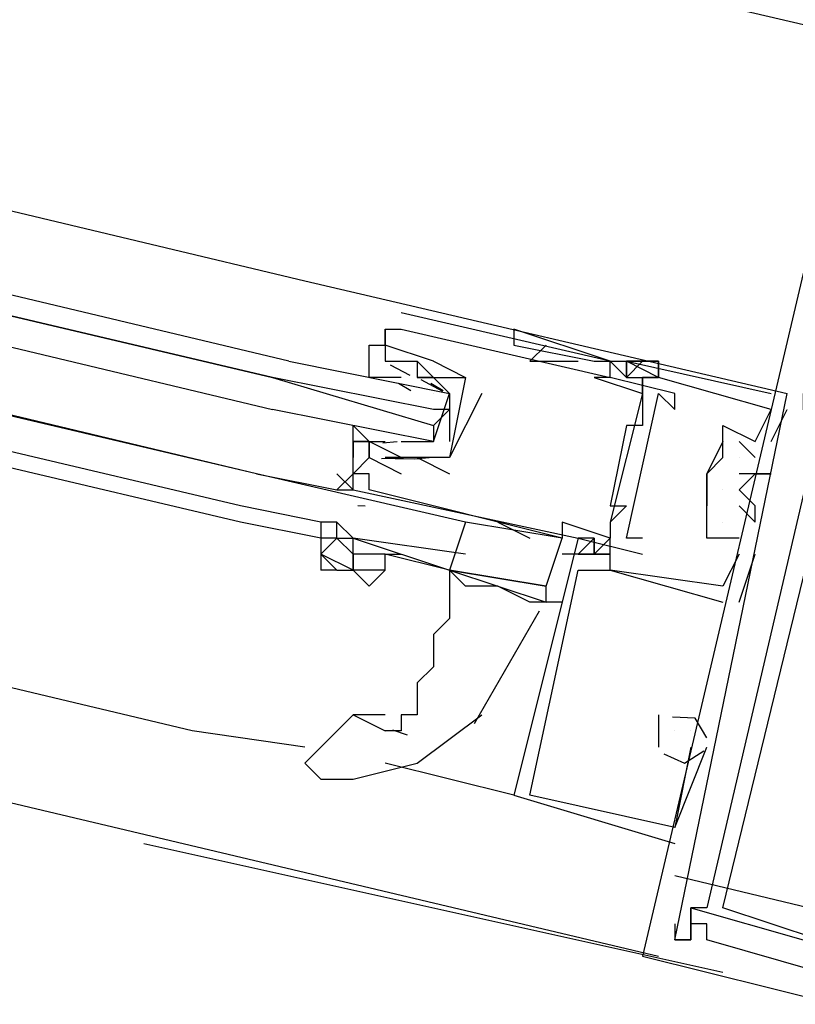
# Model space of a CAD drawing. Header units: feet. Extents: x -79 to 198, y -22 to 181.
# Tile 312 of 318: x 118.244 to 118.887, y 145.524 to 146.341. Entities that reach past the tile are written whole.
import ezdxf

# ---------------------------------------------------------------- set-up
doc = ezdxf.new("R2010")
doc.units = ezdxf.units.FT
doc.layers.add('A-LINEA', color=7, linetype='CONTINUOUS')

msp = doc.modelspace()

# ---------------------------------------------------------------- linework, layer by layer
at = {"layer": 'A-LINEA'}
for p, q in [((110.7333, 148.2578), (118.9467, 146.3244)), ((110.56, 147.5111), (118.7733, 145.5644)), ((114.8, 147.0044), (118.48, 146.1244)), ((118.44, 145.9644), (114.76, 146.8444)), ((118.44, 145.9644), (114.76, 146.8311)), ((118.4267, 145.9378), (114.7467, 146.8044)), ((118.4267, 145.9244), (114.7467, 146.7911)), ((118.3867, 145.7511), (114.7067, 146.6311)), ((118.48, 146.1244), (118.88, 146.0311)), ((118.56, 146.0978), (118.56, 146.0978)), ((118.5467, 146.0844), (118.5467, 146.0578)), ((118.5467, 146.0844), (118.5467, 146.0844)), ((118.5467, 146.0844), (118.5467, 146.0844)), ((118.56, 146.0844), (118.56, 146.0844)), ((118.56, 146.0844), (118.56, 146.0844)), ((118.6533, 146.0844), (118.6533, 146.0844)), ((118.5467, 146.0711), (118.5467, 146.0711)), ((118.6533, 146.0711), (118.72, 146.0578)), ((118.6533, 146.0711), (118.72, 146.0578)), ((118.6667, 146.0578), (118.68, 146.0711)), ((118.5467, 146.0578), (118.5467, 146.0578)), ((118.56, 146.0578), (118.56, 146.0578)), ((118.5733, 146.0578), (118.5733, 146.0578)), ((118.5733, 146.0578), (118.5733, 146.0578)), ((118.5867, 146.0578), (118.5867, 146.0578)), ((118.6667, 146.0578), (118.6933, 146.0578)), ((118.6933, 146.0578), (118.7067, 146.0578)), ((118.72, 146.0578), (118.72, 146.0578)), ((118.7333, 146.0578), (118.7333, 146.0578)), ((118.7333, 146.0578), (118.7333, 146.0578)), ((118.7333, 146.0578), (118.7333, 146.0578)), ((118.7333, 146.0578), (118.7333, 146.0578)), ((118.7467, 146.0578), (118.7467, 146.0578)), ((118.7467, 146.0578), (118.7467, 146.0578)), ((118.7467, 146.0578), (118.7467, 146.0578)), ((118.7467, 146.0578), (118.7467, 146.0578)), ((118.7467, 146.0578), (118.7467, 146.0578)), ((118.7467, 146.0578), (118.7467, 146.0578)), ((118.7733, 146.0578), (118.7733, 146.0578)), ((118.7733, 146.0578), (118.7733, 146.0578)), ((118.7733, 146.0578), (118.7733, 146.0578)), ((118.5508, 146.0547), (118.567, 146.0463)), ((118.5467, 146.0444), (118.5467, 146.0444)), ((118.56, 146.0444), (118.5467, 146.0444)), ((118.5578, 146.0396), (118.5679, 146.0334)), ((118.56, 146.0444), (118.56, 146.0444)), ((118.5733, 146.0444), (118.5733, 146.0444)), ((118.5762, 146.0425), (118.5942, 146.0328)), ((118.5844, 146.0396), (118.5946, 146.0334)), ((118.6133, 146.0444), (118.6133, 146.0444)), ((118.6133, 146.0444), (118.6133, 146.0444)), ((118.72, 146.0444), (118.72, 146.0444)), ((118.7333, 146.0444), (118.7333, 146.0444)), ((118.7333, 146.0444), (118.7333, 146.0444)), ((118.7467, 146.0444), (118.7467, 146.0444)), ((118.7467, 146.0444), (118.7467, 146.0444)), ((118.7467, 146.0444), (118.7467, 146.0444)), ((118.7467, 146.0444), (118.7467, 146.0444)), ((118.76, 146.0444), (118.76, 146.0444)), ((118.76, 146.0444), (118.76, 146.0444)), ((118.76, 146.0444), (118.76, 146.0444)), ((118.76, 146.0444), (118.76, 146.0311)), ((118.76, 146.0444), (118.76, 146.0311)), ((118.7733, 146.0444), (118.7733, 146.0444)), ((118.7733, 146.0444), (118.7733, 146.0444)), ((118.7733, 146.0444), (118.7733, 146.0444)), ((118.7733, 146.0444), (118.7733, 146.0444)), ((118.7733, 146.0444), (118.7733, 146.0444)), ((118.7733, 146.0444), (118.7733, 146.0444)), ((118.5867, 146.0311), (118.5867, 146.0311)), ((118.6267, 146.0311), (118.6267, 146.0311)), ((118.76, 146.0311), (118.7333, 145.9244)), ((118.76, 146.0311), (118.7333, 145.9244)), ((118.76, 146.0311), (118.7333, 145.9244)), ((118.76, 146.0311), (118.76, 146.0311)), ((118.7733, 146.0311), (118.7733, 146.0311)), ((118.7867, 146.0311), (118.7867, 146.0311)), ((118.8667, 146.0311), (118.8667, 146.0311)), ((118.8667, 146.0311), (118.8667, 146.0311)), ((118.8667, 146.0311), (118.8667, 146.0311)), ((118.88, 146.0311), (118.88, 146.0311)), ((118.88, 146.0311), (118.88, 146.0311)), ((118.88, 146.0311), (118.88, 146.0311)), ((118.5867, 146.0044), (118.6, 146.0178)), ((118.76, 146.0178), (118.76, 146.0178)), ((118.7867, 146.0178), (118.7867, 146.0178)), ((118.8667, 145.9911), (118.88, 146.0178)), ((118.8667, 146.0178), (118.8667, 146.0178)), ((118.8667, 145.9911), (118.88, 146.0178)), ((118.8667, 146.0178), (118.8667, 146.0178)), ((118.8667, 145.9911), (118.88, 146.0178)), ((118.8667, 146.0178), (118.8667, 146.0178)), ((118.88, 146.0178), (118.88, 146.0178)), ((118.88, 146.0178), (118.88, 146.0178)), ((118.88, 146.0178), (118.88, 146.0178)), ((118.5333, 146.0044), (118.5333, 146.0044)), ((118.7467, 146.0044), (118.7467, 146.0044)), ((118.76, 146.0044), (118.76, 146.0044)), ((118.8267, 146.0044), (118.8267, 146.0044)), ((118.8267, 146.0044), (118.8267, 146.0044)), ((118.8267, 146.0044), (118.8267, 146.0044)), ((118.52, 145.9911), (118.52, 145.9911)), ((118.5333, 145.9911), (118.5333, 145.9911)), ((118.5333, 145.9911), (118.5467, 145.9911)), ((118.5565, 145.991), (118.5446, 145.9899)), ((118.5467, 145.9911), (118.5467, 145.9911)), ((118.5733, 145.9911), (118.5733, 145.9911)), ((118.5867, 145.9911), (118.5867, 145.9911)), ((118.8267, 145.9911), (118.8267, 145.9911)), ((118.8267, 145.9911), (118.8267, 145.9911)), ((118.8267, 145.9911), (118.8267, 145.9911)), ((118.84, 145.9911), (118.8533, 145.9778)), ((118.84, 145.9911), (118.84, 145.9911)), ((118.84, 145.9911), (118.8533, 145.9778)), ((118.84, 145.9911), (118.84, 145.9911)), ((118.84, 145.9911), (118.8533, 145.9778)), ((118.84, 145.9911), (118.84, 145.9911)), ((118.8533, 145.9911), (118.8533, 145.9911)), ((118.8533, 145.9911), (118.8533, 145.9911)), ((118.8533, 145.9911), (118.8533, 145.9911)), ((118.8533, 145.9911), (118.8533, 145.9911)), ((118.8533, 145.9911), (118.8533, 145.9911)), ((118.8533, 145.9911), (118.8533, 145.9911)), ((118.8667, 145.9911), (118.8667, 145.9911)), ((118.8667, 145.9911), (118.8667, 145.9911)), ((118.8667, 145.9911), (118.8667, 145.9911)), ((118.5333, 145.9778), (118.5333, 145.9778)), ((118.5618, 145.977), (118.5435, 145.9767)), ((118.5467, 145.9778), (118.5467, 145.9778)), ((118.5467, 145.9778), (118.5467, 145.9778)), ((118.5756, 145.9769), (118.5552, 145.9764)), ((118.56, 145.9778), (118.56, 145.9778)), ((118.56, 145.9778), (118.56, 145.9778)), ((118.56, 145.9778), (118.56, 145.9778)), ((118.5831, 145.9776), (118.5713, 145.9766)), ((118.5733, 145.9778), (118.6, 145.9644)), ((118.5733, 145.9778), (118.5733, 145.9778)), ((118.6, 145.9778), (118.6, 145.9778)), ((118.6, 145.9778), (118.6, 145.9778)), ((118.8267, 145.9778), (118.8267, 145.9778)), ((118.8267, 145.9778), (118.8267, 145.9778)), ((118.8267, 145.9778), (118.8267, 145.9778)), ((118.84, 145.9778), (118.84, 145.9778)), ((118.84, 145.9778), (118.84, 145.9778)), ((118.84, 145.9778), (118.84, 145.9778)), ((118.8533, 145.9778), (118.8533, 145.9778)), ((118.8533, 145.9778), (118.8533, 145.9778)), ((118.8533, 145.9778), (118.8533, 145.9778)), ((118.52, 145.9644), (118.52, 145.9644)), ((118.52, 145.9511), (118.52, 145.9644)), ((118.52, 145.9511), (118.52, 145.9644)), ((118.52, 145.9511), (118.52, 145.9644)), ((118.5333, 145.9644), (118.5333, 145.9644)), ((118.56, 145.9644), (118.56, 145.9644)), ((118.6, 145.9644), (118.6, 145.9644)), ((118.8133, 145.9644), (118.8133, 145.9644)), ((118.8133, 145.9511), (118.8133, 145.9644)), ((118.8133, 145.9644), (118.8133, 145.9644)), ((118.8133, 145.9644), (118.8133, 145.9644)), ((118.84, 145.9644), (118.84, 145.9644)), ((118.84, 145.9644), (118.84, 145.9644)), ((118.84, 145.9644), (118.84, 145.9644)), ((118.8533, 145.9644), (118.8533, 145.9644)), ((118.8533, 145.9644), (118.8533, 145.9644)), ((118.8533, 145.9644), (118.8533, 145.9644)), ((118.8667, 145.9644), (118.8667, 145.9644)), ((118.8667, 145.9644), (118.8667, 145.9644)), ((118.8667, 145.9644), (118.8667, 145.9644)), ((118.52, 145.9511), (118.52, 145.9511)), ((118.52, 145.9511), (118.52, 145.9511)), ((118.5333, 145.9511), (118.5333, 145.9511)), ((118.8133, 145.9511), (118.8133, 145.9511)), ((118.8133, 145.9511), (118.8133, 145.9511)), ((118.8133, 145.9511), (118.8133, 145.9511)), ((118.8267, 145.9511), (118.8267, 145.9511)), ((118.8267, 145.9511), (118.8267, 145.9511)), ((118.8267, 145.9511), (118.8267, 145.9511)), ((118.84, 145.9511), (118.84, 145.9511)), ((118.84, 145.9511), (118.84, 145.9511)), ((118.84, 145.9511), (118.84, 145.9511)), ((118.4933, 145.9244), (118.4267, 145.9378)), ((118.5301, 145.9376), (118.5239, 145.9377)), ((118.5301, 145.9376), (118.5239, 145.9377)), ((118.5301, 145.9376), (118.5239, 145.9377)), ((118.7333, 145.9378), (118.7333, 145.9378)), ((118.7467, 145.9378), (118.7467, 145.9378)), ((118.8133, 145.9378), (118.8133, 145.9378)), ((118.8133, 145.9244), (118.8133, 145.9378)), ((118.8133, 145.9378), (118.8133, 145.9378)), ((118.8133, 145.9378), (118.8133, 145.9378)), ((118.84, 145.9378), (118.84, 145.9378)), ((118.84, 145.9378), (118.84, 145.9378)), ((118.84, 145.9378), (118.84, 145.9378)), ((118.8533, 145.9378), (118.8533, 145.9378)), ((118.8533, 145.9378), (118.8533, 145.9378)), ((118.8533, 145.9378), (118.8533, 145.9378)), ((118.4933, 145.9111), (118.4267, 145.9244)), ((118.5067, 145.9244), (118.4933, 145.9244)), ((118.6933, 145.9111), (118.6133, 145.9244)), ((118.64, 145.9244), (118.6667, 145.9111)), ((118.6933, 145.9244), (118.6933, 145.9244)), ((118.7333, 145.9244), (118.7333, 145.9244)), ((118.8133, 145.9244), (118.8133, 145.9244)), ((118.8133, 145.9244), (118.8133, 145.9244)), ((118.8133, 145.9244), (118.8133, 145.9244)), ((118.8267, 145.9244), (118.8267, 145.9244)), ((118.8267, 145.9244), (118.8267, 145.9244)), ((118.8267, 145.9244), (118.8267, 145.9244)), ((118.8533, 145.9244), (118.8533, 145.9244)), ((118.8533, 145.9244), (118.8533, 145.9244)), ((118.8533, 145.9244), (118.8533, 145.9244)), ((118.5067, 145.9111), (118.4933, 145.9111)), ((118.5067, 145.9111), (118.4933, 145.9111)), ((118.6933, 145.9111), (118.6933, 145.9111)), ((118.7067, 145.9111), (118.7067, 145.9111)), ((118.72, 145.9111), (118.7067, 145.9111)), ((118.7067, 145.9111), (118.7067, 145.9111)), ((118.72, 145.9111), (118.7067, 145.9111)), ((118.7067, 145.9111), (118.7067, 145.9111)), ((118.72, 145.9111), (118.7067, 145.9111)), ((118.7067, 145.9111), (118.7067, 145.9111)), ((118.72, 145.9111), (118.72, 145.9111)), ((118.72, 145.9111), (118.72, 145.9111)), ((118.72, 145.9111), (118.72, 145.9111)), ((118.7333, 145.9111), (118.7333, 145.9111)), ((118.7333, 145.8978), (118.7333, 145.9111)), ((118.7333, 145.8978), (118.7333, 145.9111)), ((118.7333, 145.8978), (118.7333, 145.9111)), ((118.7467, 145.9111), (118.7467, 145.9111)), ((118.76, 145.9111), (118.76, 145.9111)), ((118.8133, 145.9111), (118.8133, 145.9111)), ((118.8133, 145.9111), (118.8133, 145.9111)), ((118.8133, 145.9111), (118.8133, 145.9111)), ((118.8267, 145.9111), (118.8267, 145.9111)), ((118.8267, 145.9111), (118.8267, 145.9111)), ((118.8267, 145.9111), (118.8267, 145.9111)), ((118.84, 145.9111), (118.84, 145.9111)), ((118.84, 145.9111), (118.84, 145.9111)), ((118.84, 145.9111), (118.84, 145.9111)), ((118.84, 145.9111), (118.84, 145.9111)), ((118.84, 145.9111), (118.84, 145.9111)), ((118.84, 145.9111), (118.84, 145.9111)), ((118.4933, 145.8978), (118.4933, 145.8978)), ((118.6, 145.8844), (118.5467, 145.8978)), ((118.7067, 145.8978), (118.6933, 145.8978)), ((118.7067, 145.8978), (118.7067, 145.8978)), ((118.7067, 145.8978), (118.7067, 145.8978)), ((118.7067, 145.8978), (118.7067, 145.8978)), ((118.7333, 145.8978), (118.7333, 145.8978)), ((118.7333, 145.8978), (118.7333, 145.8978)), ((118.7333, 145.8978), (118.7333, 145.8978)), ((118.7333, 145.8978), (118.7333, 145.8978)), ((118.7333, 145.8978), (118.7333, 145.8978)), ((118.7333, 145.8978), (118.7333, 145.8978)), ((118.76, 145.8978), (118.76, 145.8978)), ((118.84, 145.8578), (118.8533, 145.8978)), ((118.84, 145.8978), (118.84, 145.8978)), ((118.84, 145.8578), (118.8533, 145.8978)), ((118.84, 145.8978), (118.84, 145.8978)), ((118.84, 145.8578), (118.8533, 145.8978)), ((118.84, 145.8978), (118.84, 145.8978)), ((118.8533, 145.8978), (118.8533, 145.8978)), ((118.8533, 145.8978), (118.8533, 145.8978)), ((118.8533, 145.8978), (118.8533, 145.8978)), ((118.5067, 145.8844), (118.4933, 145.8844)), ((118.6, 145.8844), (118.6, 145.8844)), ((118.6, 145.8844), (118.6, 145.8844)), ((118.6, 145.8844), (118.6, 145.8844)), ((118.7067, 145.8844), (118.7067, 145.8844)), ((118.7067, 145.8844), (118.7067, 145.8844)), ((118.7067, 145.8844), (118.7067, 145.8844)), ((118.7333, 145.8844), (118.7333, 145.8844)), ((118.7333, 145.8844), (118.7333, 145.8844)), ((118.7333, 145.8844), (118.7333, 145.8844)), ((118.7333, 145.8844), (118.7333, 145.8844)), ((118.7333, 145.8844), (118.7333, 145.8844)), ((118.7333, 145.8844), (118.7333, 145.8844)), ((118.8267, 145.8711), (118.8267, 145.8711)), ((118.8267, 145.8711), (118.8267, 145.8711)), ((118.8267, 145.8711), (118.8267, 145.8711)), ((118.8267, 145.8711), (118.8267, 145.8711)), ((118.8267, 145.8711), (118.8267, 145.8711)), ((118.8267, 145.8711), (118.8267, 145.8711)), ((118.6933, 145.8578), (118.68, 145.8578)), ((118.8267, 145.8578), (118.8267, 145.8578)), ((118.8267, 145.8578), (118.8267, 145.8578)), ((118.8267, 145.8578), (118.8267, 145.8578)), ((118.84, 145.8578), (118.84, 145.8578)), ((118.84, 145.8578), (118.84, 145.8578)), ((118.84, 145.8578), (118.84, 145.8578)), ((118.6207, 145.7572), (118.6745, 145.8507)), ((118.5467, 145.7644), (118.52, 145.7644)), ((118.52, 145.7644), (118.5467, 145.7511)), ((118.7733, 145.7644), (118.7733, 145.7511)), ((118.7733, 145.7644), (118.7733, 145.7644)), ((118.7733, 145.7644), (118.7733, 145.7511)), ((118.7733, 145.7644), (118.7733, 145.7644)), ((118.7733, 145.7644), (118.7733, 145.7511)), ((118.7733, 145.7644), (118.7733, 145.7644)), ((118.48, 145.7378), (118.3867, 145.7511)), ((118.5527, 145.7521), (118.565, 145.748)), ((118.7733, 145.7511), (118.7733, 145.7378)), ((118.7733, 145.7511), (118.7733, 145.7511)), ((118.7733, 145.7511), (118.7733, 145.7378)), ((118.7733, 145.7511), (118.7733, 145.7511)), ((118.7733, 145.7511), (118.7733, 145.7378)), ((118.7733, 145.7511), (118.7733, 145.7511)), ((118.7867, 145.7511), (118.7867, 145.7511)), ((118.7867, 145.7511), (118.7867, 145.7511)), ((118.7867, 145.7511), (118.7867, 145.7511)), ((118.8, 145.7511), (118.8, 145.7511)), ((118.8, 145.7511), (118.8, 145.7511)), ((118.8, 145.7511), (118.8, 145.7511)), ((118.8, 145.7511), (118.8, 145.7511)), ((118.8, 145.7511), (118.8, 145.7511)), ((118.8, 145.7511), (118.8, 145.7511)), ((118.7733, 145.7378), (118.7733, 145.7378)), ((118.7733, 145.7378), (118.7733, 145.7378)), ((118.7733, 145.7378), (118.7733, 145.7378)), ((118.7867, 145.6711), (118.8133, 145.7378)), ((118.7867, 145.6711), (118.8133, 145.7378)), ((118.7867, 145.6711), (118.8133, 145.7378)), ((118.8, 145.7378), (118.8, 145.7378)), ((118.8, 145.7378), (118.8, 145.7378)), ((118.8, 145.7378), (118.8, 145.7378)), ((118.8, 145.7378), (118.8, 145.7378)), ((118.8, 145.7378), (118.8, 145.7378)), ((118.8, 145.7378), (118.8, 145.7378)), ((118.8133, 145.7378), (118.8133, 145.7378)), ((118.8133, 145.7378), (118.8133, 145.7378)), ((118.8133, 145.7378), (118.8133, 145.7378)), ((118.6533, 145.6978), (118.5467, 145.7244)), ((118.56, 145.7244), (118.56, 145.7244)), ((118.6533, 145.6978), (118.6533, 145.6978)), ((118.6533, 145.6978), (118.7867, 145.6578)), ((118.6533, 145.6978), (118.6533, 145.6978)), ((118.6533, 145.6978), (118.6533, 145.6978)), ((118.6533, 145.6978), (118.7867, 145.6578)), ((118.6533, 145.6978), (118.6533, 145.6978)), ((118.6533, 145.6978), (118.6533, 145.6978)), ((118.6533, 145.6978), (118.7867, 145.6578)), ((118.6533, 145.6978), (118.6533, 145.6978)), ((118.6667, 145.6978), (118.6667, 145.6978)), ((118.6667, 145.6978), (118.6667, 145.6978)), ((118.6667, 145.6978), (118.6667, 145.6978)), ((118.7867, 145.6711), (118.7867, 145.6711)), ((118.7867, 145.6711), (118.7867, 145.6711)), ((118.7867, 145.6711), (118.7867, 145.6711)), ((118.7867, 145.6711), (118.7867, 145.6711)), ((118.7867, 145.6711), (118.7867, 145.6711)), ((118.7867, 145.6711), (118.7867, 145.6711)), ((118.3467, 145.6578), (118.8267, 145.5511)), ((118.7867, 145.6578), (118.7867, 145.6578)), ((118.7867, 145.6578), (118.7867, 145.6578)), ((118.7867, 145.6578), (118.7867, 145.6578)), ((118.7867, 145.6311), (119.12, 145.5511)), ((118.8, 145.6044), (118.8, 145.6044)), ((118.8, 145.6044), (118.8, 145.6044)), ((118.8, 145.6044), (118.8, 145.6044)), ((118.8, 145.6044), (118.8, 145.6044)), ((118.8, 145.6044), (118.8, 145.6044)), ((118.8, 145.6044), (118.8, 145.6044)), ((118.8133, 145.6044), (118.8133, 145.6044)), ((118.8133, 145.6044), (118.8133, 145.6044)), ((118.8133, 145.6044), (118.8133, 145.6044)), ((118.8267, 145.6044), (118.8267, 145.6044)), ((118.8267, 145.6044), (118.8267, 145.6044)), ((118.8267, 145.6044), (118.8267, 145.6044)), ((118.7867, 145.5911), (118.7867, 145.5911)), ((118.7867, 145.5911), (118.7867, 145.5911)), ((118.7867, 145.5911), (118.7867, 145.5911)), ((118.8, 145.5911), (118.8, 145.5911)), ((118.8, 145.5911), (118.8, 145.5911)), ((118.8, 145.5911), (118.8, 145.5911)), ((118.8, 145.5911), (118.8, 145.5911)), ((118.8, 145.5911), (118.8, 145.5911)), ((118.8, 145.5911), (118.8, 145.5911)), ((118.8133, 145.5911), (118.8133, 145.5911)), ((118.8133, 145.5911), (118.8133, 145.5911)), ((118.8133, 145.5911), (118.8133, 145.5911)), ((118.7867, 145.5778), (118.7867, 145.5778)), ((118.7867, 145.5778), (118.7867, 145.5778)), ((118.7867, 145.5778), (118.7867, 145.5778)), ((118.7867, 145.5778), (118.7867, 145.5778)), ((118.7867, 145.5778), (118.7867, 145.5778)), ((118.7867, 145.5778), (118.7867, 145.5778)), ((118.7867, 145.5778), (118.7867, 145.5778)), ((118.7867, 145.5778), (118.7867, 145.5778)), ((118.7867, 145.5778), (118.7867, 145.5778)), ((118.8, 145.5778), (118.8, 145.5778)), ((118.8, 145.5778), (118.8, 145.5778)), ((118.8, 145.5778), (118.8, 145.5778)), ((118.8, 145.5778), (118.8, 145.5778)), ((118.8, 145.5778), (118.8, 145.5778)), ((118.8, 145.5778), (118.8, 145.5778)), ((118.8133, 145.5778), (118.8133, 145.5778)), ((118.8133, 145.5778), (118.8133, 145.5778)), ((118.8133, 145.5778), (118.8133, 145.5778)), ((118.76, 145.5644), (118.76, 145.5644)), ((118.76, 145.5644), (118.76, 145.5644)), ((118.76, 145.5644), (118.76, 145.5644))]:
    msp.add_line(p, q, dxfattribs=at)
for points in [[(118.4667, 146.0578), (114.72, 146.9511), (114.72, 146.9378), (114.72, 146.9244), (118.4533, 146.0444), (114.72, 146.9244), (114.7067, 146.9111), (114.72, 146.9111), (118.4533, 146.0178)], [(118.92, 146.2444), (118.76, 145.5644), (118.92, 145.5244), (118.92, 145.5511), (119, 145.5244), (119.0133, 145.5511), (119, 145.5511), (118.92, 145.5644), (118.9067, 145.5511), (118.8133, 145.5778), (118.8133, 145.5911), (118.8, 145.5911), (118.8, 145.5778), (118.7867, 145.5778), (118.88, 146.0311)], [(118.92, 146.2444), (118.76, 145.5644), (118.92, 145.5244), (118.92, 145.5511), (119, 145.5244), (119.0133, 145.5511), (119, 145.5511), (118.92, 145.5644), (118.9067, 145.5511), (118.8133, 145.5778), (118.8133, 145.5911), (118.8, 145.5911), (118.8, 145.5778), (118.7867, 145.5778), (118.88, 146.0311)], [(118.92, 146.2444), (118.76, 145.5644), (118.92, 145.5244), (118.92, 145.5511), (119, 145.5244), (119.0133, 145.5511), (119, 145.5511), (118.92, 145.5644), (118.9067, 145.5511), (118.8133, 145.5778), (118.8133, 145.5911), (118.8, 145.5911), (118.8, 145.5778), (118.7867, 145.5778), (118.88, 146.0311)], [(118.9067, 146.1111), (118.9333, 146.1111), (118.92, 146.0178), (118.9067, 146.0178), (118.9067, 146.0311), (118.8933, 146.0311), (118.8933, 146.0178), (118.9067, 146.0044), (118.8133, 145.6044), (118.8, 145.6044), (118.8, 145.5911)], [(118.9067, 146.1111), (118.9333, 146.1111), (118.92, 146.0178), (118.9067, 146.0178), (118.9067, 146.0311), (118.8933, 146.0311), (118.8933, 146.0178), (118.9067, 146.0044), (118.8133, 145.6044), (118.8, 145.6044), (118.8, 145.5911)], [(118.9067, 146.1111), (118.9333, 146.1111), (118.92, 146.0178), (118.9067, 146.0178), (118.9067, 146.0311), (118.8933, 146.0311), (118.8933, 146.0178), (118.9067, 146.0044), (118.8133, 145.6044), (118.8, 145.6044), (118.8, 145.5911)], [(118.76, 145.9111), (118.7467, 145.9111), (118.7733, 146.0311), (118.7867, 146.0178), (118.7867, 146.0311), (118.7333, 146.0444), (118.7333, 146.0578), (118.56, 146.0978)], [(118.9067, 145.5778), (118.8267, 145.6044), (118.9467, 146.0978), (119.0267, 146.0844), (119.0267, 146.0844), (119.0267, 146.0978), (119.0267, 146.0844)], [(118.9067, 145.5778), (118.8267, 145.6044), (118.9467, 146.0978), (119.0267, 146.0844), (119.0267, 146.0844), (119.0267, 146.0978), (119.0267, 146.0844)], [(118.9067, 145.5778), (118.8267, 145.6044), (118.9467, 146.0978), (119.0267, 146.0844), (119.0267, 146.0844), (119.0267, 146.0978), (119.0267, 146.0844)], [(118.5867, 146.0578), (118.5467, 146.0711), (118.5467, 146.0844), (118.56, 146.0844), (118.7333, 146.0444), (118.72, 146.0444), (118.76, 146.0311), (118.76, 146.0178), (118.76, 146.0044), (118.7467, 146.0044), (118.7333, 145.9378), (118.7467, 145.9378), (118.7333, 145.9244), (118.7333, 145.9111), (118.6933, 145.9244), (118.6933, 145.9111)], [(118.72, 146.0578), (118.7333, 146.0578), (118.6533, 146.0844), (118.6533, 146.0711)], [(118.5467, 146.0444), (118.5333, 146.0444), (118.5333, 146.0711), (118.5467, 146.0711), (118.5467, 146.0578), (118.56, 146.0578), (118.5733, 146.0578), (118.5867, 146.0444), (118.6, 146.0311), (118.6, 145.9911)], [(118.4667, 146.0578), (118.6, 146.0311), (118.6, 146.0178), (118.5867, 146.0178), (118.4533, 146.0444), (118.5867, 146.0044), (118.5867, 145.9911), (118.4533, 146.0178)], [(118.56, 146.0578), (118.5733, 146.0578), (118.5733, 146.0444), (118.6133, 146.0444), (118.6, 145.9778), (118.56, 145.9778), (118.5467, 145.9778), (118.56, 145.9778), (118.5467, 145.9778)], [(118.5867, 146.0578), (118.6133, 146.0444), (118.6133, 146.0444)], [(118.84, 145.9111), (118.8133, 145.9111), (118.8133, 145.9244), (118.8133, 145.9378), (118.8133, 145.9511), (118.8133, 145.9644), (118.8267, 145.9778), (118.8267, 145.9911), (118.8267, 146.0044), (118.8533, 145.9911), (118.8667, 146.0178), (118.7733, 146.0444), (118.76, 146.0444), (118.7733, 146.0444), (118.7733, 146.0578), (118.7467, 146.0578), (118.7467, 146.0444), (118.7333, 146.0578), (118.7467, 146.0578), (118.8667, 146.0311), (118.8667, 146.0311)], [(118.84, 145.9111), (118.8133, 145.9111), (118.8133, 145.9244), (118.8133, 145.9378), (118.8133, 145.9511), (118.8133, 145.9644), (118.8267, 145.9778), (118.8267, 145.9911), (118.8267, 146.0044), (118.8533, 145.9911), (118.8667, 146.0178), (118.7733, 146.0444), (118.76, 146.0444), (118.7733, 146.0444), (118.7733, 146.0578), (118.7467, 146.0578), (118.7467, 146.0444), (118.7333, 146.0578), (118.7467, 146.0578), (118.8667, 146.0311), (118.8667, 146.0311)], [(118.84, 145.9111), (118.8133, 145.9111), (118.8133, 145.9244), (118.8133, 145.9378), (118.8133, 145.9511), (118.8133, 145.9644), (118.8267, 145.9778), (118.8267, 145.9911), (118.8267, 146.0044), (118.8533, 145.9911), (118.8667, 146.0178), (118.7733, 146.0444), (118.76, 146.0444), (118.7733, 146.0444), (118.7733, 146.0578), (118.7467, 146.0578), (118.7467, 146.0444), (118.7333, 146.0578), (118.7467, 146.0578), (118.8667, 146.0311), (118.8667, 146.0311)], [(118.76, 146.0578), (118.7467, 146.0444), (118.7467, 146.0578)], [(118.7467, 146.0444), (118.7467, 146.0578), (118.7467, 146.0444), (118.76, 146.0444), (118.76, 146.0444), (118.76, 146.0444)], [(118.7467, 146.0578), (118.7467, 146.0578), (118.7733, 146.0578), (118.7733, 146.0444), (118.7467, 146.0578)], [(118.56, 145.9911), (118.5733, 145.9911), (118.5867, 145.9911), (118.6, 146.0311), (118.5867, 146.0444), (118.5733, 146.0444)], [(118.76, 146.0311), (118.76, 146.0444), (118.76, 146.0311)], [(118.6267, 146.0311), (118.6, 145.9778), (118.6, 145.9778)], [(118.5867, 145.9778), (118.56, 145.9778), (118.5333, 145.9911), (118.5333, 145.9778), (118.5333, 145.9911), (118.52, 145.9911), (118.52, 145.9778), (118.52, 146.0044), (118.5333, 145.9911)], [(118.52, 145.9511), (118.52, 145.9911), (118.5333, 145.9911), (118.5333, 145.9911)], [(118.8267, 145.9911), (118.8133, 145.9644), (118.8133, 145.9511)], [(118.6933, 145.9111), (118.5333, 145.9511), (118.5333, 145.9644), (118.52, 145.9644), (118.5333, 145.9778), (118.56, 145.9644)], [(118.6133, 145.9244), (118.44, 145.9644), (118.5067, 145.9511), (118.52, 145.9644), (118.52, 145.9644)], [(118.5067, 145.9511), (118.52, 145.9511), (118.5067, 145.9644)], [(118.52, 145.9644), (118.52, 145.9644), (118.5067, 145.9511)], [(118.5067, 145.9511), (118.52, 145.9511), (118.5067, 145.9644)], [(118.52, 145.9644), (118.52, 145.9644), (118.5067, 145.9511)], [(118.5067, 145.9511), (118.52, 145.9511), (118.5067, 145.9644)], [(118.84, 145.9511), (118.8533, 145.9644), (118.8667, 145.9644), (118.84, 145.9644)], [(118.84, 145.9511), (118.8533, 145.9644), (118.8667, 145.9644), (118.84, 145.9644)], [(118.84, 145.9511), (118.8533, 145.9644), (118.8667, 145.9644), (118.84, 145.9644)], [(118.52, 145.9511), (118.7067, 145.9111), (118.76, 145.8978)], [(118.8133, 145.9511), (118.8133, 145.9511), (118.8133, 145.9378)], [(118.84, 145.9378), (118.8533, 145.9244), (118.8533, 145.9378), (118.84, 145.9511)], [(118.84, 145.9378), (118.8533, 145.9244), (118.8533, 145.9378), (118.84, 145.9511)], [(118.84, 145.9378), (118.8533, 145.9244), (118.8533, 145.9378), (118.84, 145.9511)], [(118.4933, 145.9244), (118.4933, 145.9111), (118.4933, 145.9111), (118.4933, 145.8978), (118.4933, 145.8844)], [(118.5067, 145.9111), (118.5067, 145.9244), (118.52, 145.9111)], [(118.6133, 145.9244), (118.6, 145.8844), (118.68, 145.8711), (118.6933, 145.9111)], [(118.52, 145.8978), (118.52, 145.8844), (118.4933, 145.8978), (118.5067, 145.9111)], [(118.52, 145.8978), (118.5067, 145.9111), (118.5067, 145.9111), (118.52, 145.9111)], [(118.6133, 145.8978), (118.52, 145.9111), (118.52, 145.9111), (118.6, 145.8844)], [(118.5467, 145.8978), (118.52, 145.8978), (118.52, 145.8978), (118.52, 145.9111)], [(118.84, 145.8978), (118.8267, 145.8711), (118.7333, 145.8844), (118.7333, 145.8978), (118.7067, 145.8978), (118.72, 145.9111), (118.7067, 145.9111), (118.6533, 145.6978)], [(118.84, 145.8978), (118.8267, 145.8711), (118.7333, 145.8844), (118.7333, 145.8978), (118.7067, 145.8978), (118.72, 145.9111), (118.7067, 145.9111), (118.6533, 145.6978)], [(118.84, 145.8978), (118.8267, 145.8711), (118.7333, 145.8844), (118.7333, 145.8978), (118.7067, 145.8978), (118.72, 145.9111), (118.7067, 145.9111), (118.6533, 145.6978)], [(118.72, 145.9111), (118.7067, 145.8978), (118.7333, 145.8978), (118.7333, 145.8978), (118.7067, 145.8978), (118.7067, 145.8978)], [(118.72, 145.9111), (118.7067, 145.8978), (118.7333, 145.8978), (118.7333, 145.8978), (118.7067, 145.8978), (118.7067, 145.8978)], [(118.72, 145.9111), (118.7067, 145.8978), (118.7333, 145.8978), (118.7333, 145.8978), (118.7067, 145.8978), (118.7067, 145.8978)], [(118.7333, 145.9111), (118.72, 145.8978), (118.7333, 145.9111)], [(118.72, 145.9111), (118.72, 145.8978), (118.72, 145.9111)], [(118.72, 145.9111), (118.72, 145.8978), (118.72, 145.9111), (118.72, 145.8978), (118.7333, 145.9111)], [(118.7333, 145.9111), (118.72, 145.8978), (118.7333, 145.9111)], [(118.72, 145.9111), (118.72, 145.8978), (118.72, 145.9111)], [(118.72, 145.9111), (118.72, 145.8978), (118.72, 145.9111), (118.72, 145.8978), (118.7333, 145.9111)], [(118.7333, 145.9111), (118.72, 145.8978), (118.7333, 145.9111)], [(118.72, 145.9111), (118.72, 145.8978), (118.72, 145.9111)], [(118.72, 145.9111), (118.72, 145.8978), (118.72, 145.9111), (118.72, 145.8978), (118.7333, 145.9111)], [(118.84, 145.9111), (118.84, 145.9111), (118.8267, 145.9111)], [(118.84, 145.9111), (118.84, 145.9111), (118.8267, 145.9111)], [(118.84, 145.9111), (118.84, 145.9111), (118.8267, 145.9111)], [(118.4933, 145.8978), (118.5067, 145.8844), (118.52, 145.8844), (118.52, 145.8844), (118.52, 145.8844), (118.52, 145.8844)], [(118.5467, 145.8844), (118.52, 145.8844), (118.52, 145.8978)], [(118.5333, 145.8711), (118.5467, 145.8844), (118.5467, 145.8978), (118.56, 145.8978)], [(118.68, 145.8578), (118.6667, 145.8578), (118.64, 145.8711), (118.6133, 145.8711), (118.6, 145.8844), (118.6, 145.8844), (118.5467, 145.8978)], [(118.5333, 145.8711), (118.52, 145.8844), (118.52, 145.8844)], [(118.6, 145.8844), (118.6, 145.8578), (118.6, 145.8444), (118.5867, 145.8311), (118.5867, 145.8178), (118.5867, 145.8044), (118.5733, 145.7911), (118.5733, 145.7778), (118.5733, 145.7644), (118.56, 145.7644), (118.56, 145.7511), (118.5467, 145.7511)], [(118.6, 145.8844), (118.6, 145.8844), (118.68, 145.8578), (118.68, 145.8711), (118.6, 145.8844), (118.6, 145.8844), (118.6, 145.8844)], [(118.8, 145.7378), (118.7867, 145.6711), (118.6667, 145.6978), (118.7067, 145.8844), (118.7333, 145.8844), (118.7333, 145.8844), (118.8267, 145.8578)], [(118.8, 145.7378), (118.7867, 145.6711), (118.6667, 145.6978), (118.7067, 145.8844), (118.7333, 145.8844), (118.7333, 145.8844), (118.8267, 145.8578)], [(118.8, 145.7378), (118.7867, 145.6711), (118.6667, 145.6978), (118.7067, 145.8844), (118.7333, 145.8844), (118.7333, 145.8844), (118.8267, 145.8578)], [(118.52, 145.7644), (118.4933, 145.7378), (118.48, 145.7244), (118.4933, 145.7111)], [(118.4933, 145.7111), (118.52, 145.7111), (118.5733, 145.7244), (118.6267, 145.7644)], [(118.8133, 145.7455), (118.8036, 145.7616), (118.7849, 145.7626)], [(118.8133, 145.7455), (118.8036, 145.7616), (118.7849, 145.7626)], [(118.8133, 145.7455), (118.8036, 145.7616), (118.7849, 145.7626)], [(118.7776, 145.7321), (118.7949, 145.7245), (118.8107, 145.7346)], [(118.7776, 145.7321), (118.7949, 145.7245), (118.8107, 145.7346)], [(118.7776, 145.7321), (118.7949, 145.7245), (118.8107, 145.7346)], [(118.7867, 145.5911), (118.7867, 145.5778), (118.8, 145.5778), (118.8, 145.6044), (118.8933, 145.5778)], [(118.7867, 145.5911), (118.7867, 145.5778), (118.8, 145.5778), (118.8, 145.6044), (118.8933, 145.5778)], [(118.7867, 145.5911), (118.7867, 145.5778), (118.8, 145.5778), (118.8, 145.6044), (118.8933, 145.5778)]]:
    msp.add_lwpolyline(points, dxfattribs=at)

doc.saveas('drawing.dxf')
